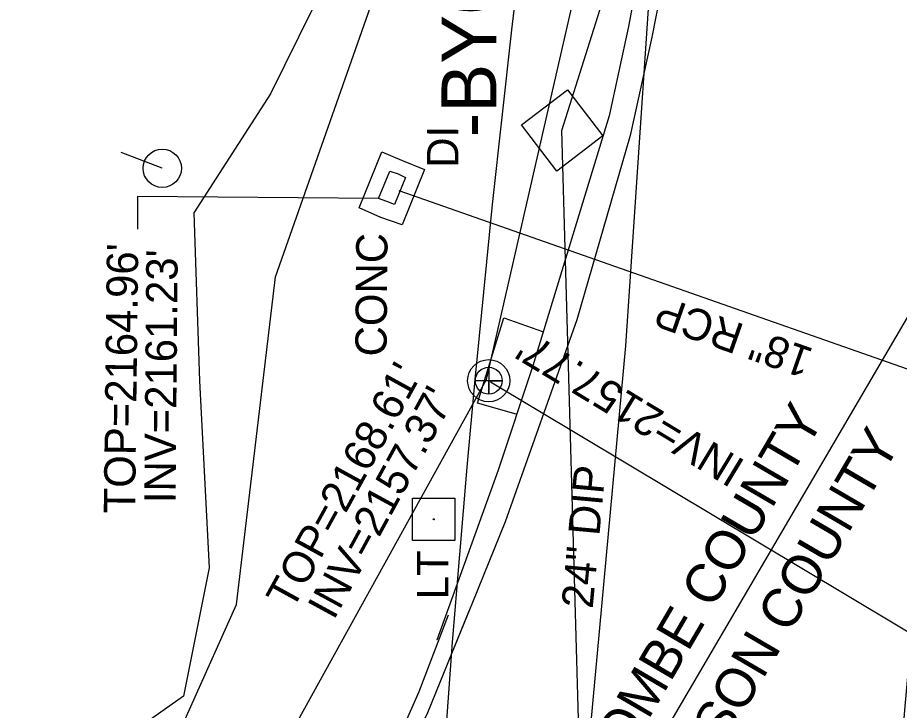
# Model space of a CAD drawing. Extents: x 945964 to 948456, y 631061 to 636061.
# Drawn here: x 946702.9 to 946815.5, y 633044.9 to 633133.3 of the extents above; entities that cross this region are included whole.
import ezdxf

# ---------------------------------------------------------------- set-up
doc = ezdxf.new("R2010")
doc.units = 0
for name, color, linetype in [('CTL Supplemental Horizontal and Vertical CELL', 7, 'Continuous'), ('Exist Boundary County Line', 7, 'Continuous'), ('Exist Boundary County Line Text', 7, 'Continuous'), ('Exist Horizontal Alignment', 7, 'Continuous'), ('Exist Horizontal Baseline Alignment', 7, 'Continuous'), ('Exist Horizontal Baseline Alignment Station Label', 7, 'Continuous'), ('Exist Other Culture Area Outline', 7, 'Continuous'), ('Exist Right of Way Line', 7, 'Continuous'), ('Exist Roads Curbs', 7, 'Continuous'), ('Exist Roads EOP', 7, 'Continuous'), ('Exist Roads EOP Other', 7, 'Continuous'), ('Exist Structure Minor Drop Inlet', 7, 'Continuous'), ('Exist Structure Minor Drop Inlet Text', 7, 'Continuous'), ('Exist Structure Minor Drop Inlet Top Elevation', 7, 'Continuous'), ('Exist Structure Minor Pipes RCP 18 Inch', 7, 'Continuous'), ('Exist Structure Minor Pipes RCP 18 Inch Invert', 7, 'Continuous'), ('Exist Structure Minor Pipes RCP 18 Inch Text', 7, 'Continuous'), ('Exist Utilities Other Pole With Base CELL', 7, 'Continuous'), ('Exist Utilities Other Pole With Base Text', 7, 'Continuous'), ('Exist Utilities Power Pole CELL', 7, 'Continuous'), ('Exist Utilities Sanitary Sewer Manhole CELL', 7, 'Continuous'), ('Exist Utilities Sanitary Sewer Manhole Text', 7, 'Continuous'), ('Exist Utilities Sanitary Sewer UG Line', 7, 'Continuous'), ('Exist Utilities Sanitary Sewer UG Line Invert Elevation', 7, 'Continuous'), ('Exist Utilities TV UG Cable SUE', 7, 'Continuous'), ('Exist Utilities Water UG Line SUE', 7, 'Continuous'), ('Exist Utilities Water UG Line SUE Text', 7, 'Continuous'), ('Exist Vegetation Woods Line', 7, 'Continuous')]:
    doc.layers.add(name, color=color, linetype=linetype)

# ---------------------------------------------------------------- blocks, each defined once
blk = doc.blocks.new('CTL SUPPLEMENTAL HORIZONTAL AND VERTICAL')
at = {"layer": 'CTL Supplemental Horizontal and Vertical CELL'}
blk.add_line((0, 0), (0, 0), dxfattribs=at)
blk.add_lwpolyline([(-0.0735, 0.074), (0.07475, 0.074), (0.07475, -0.0745), (-0.0735, -0.0745)], close=True, dxfattribs=at)
blk = doc.blocks.new('EXIST UTILITIES POWER POLE')
at = {"layer": 'Exist Utilities Power Pole CELL'}
for q in [(0, 0.1125), (0, 0)]:
    blk.add_line((0, 0), q, dxfattribs=at)
blk.add_circle((0, 0), 0.049, dxfattribs=at)

msp = doc.modelspace()

# ---------------------------------------------------------------- linework, layer by layer
at = {"layer": 'Exist Boundary County Line'}
msp.add_line((946827.48, 633113.91), (946750.1, 632981.71), dxfattribs=at)
at = {"layer": 'Exist Horizontal Alignment'}
msp.add_arc((948718.82, 632879.65), 1909.86, 158.53343, 198.31343, dxfattribs=at)
at = {"layer": 'Exist Horizontal Baseline Alignment'}
for p, q in [((946772.39, 633118.89), (947008.79, 633870.13)), ((946785.93, 632640.23), (946772.39, 633118.89))]:
    msp.add_line(p, q, dxfattribs=at)
at = {"layer": 'Exist Other Culture Area Outline'}
msp.add_line((946751.92, 633115.11), (946754.85, 633113.92), dxfattribs=at)
msp.add_lwpolyline([(946754.85, 633113.92), (946751.98, 633106.86), (946749.26, 633107.8), (946746.51, 633109.02), (946749.38, 633116.17), (946751.92, 633115.11)], dxfattribs=at)
at = {"layer": 'Exist Right of Way Line'}
msp.add_arc((948848.33, 632890.69), 2096.28, 158.90258, 198.31343, dxfattribs=at)
at = {"layer": 'Exist Roads Curbs'}
for points in [[(946785.91, 633159.08), (946780.9, 633132.16), (946778.41, 633120.78), (946768.68, 633088.85), (946768.68, 633088.85), (946764.23, 633075.55), (946764.23, 633075.55), (946756.43, 633053.83), (946756.43, 633053.83)], [(946693.12, 632932.57), (946707.99, 632959.89), (946721.52, 632984.87), (946730.76, 633001.37), (946734.11, 633007.76), (946735.36, 633010.52), (946742.93, 633023.55), (946747.64, 633032.99), (946750.56, 633039.04), (946754.15, 633047.28), (946757.91, 633057.08)]]:
    msp.add_lwpolyline(points, dxfattribs=at)
at = {"layer": 'Exist Roads EOP'}
for points in [[(946825.78, 633320.22), (946814.29, 633273.8), (946810.24, 633254.84), (946803.28, 633226.47), (946793.87, 633182.22), (946789, 633157.03), (946783.85, 633130.82), (946781.09, 633118.24), (946774.3, 633094.71), (946765.14, 633068.93), (946760.95, 633058.65)], [(946760.95, 633058.65), (946758.27, 633052.07)], [(946694.36, 632931.72), (946703, 632947.72), (946716.1, 632971.3), (946727.09, 632991.88), (946735.44, 633007.03), (946736.95, 633009.79), (946744.18, 633023.37), (946751.5, 633036.79), (946755.28, 633044.61), (946760.55, 633057.57)]]:
    msp.add_lwpolyline(points, dxfattribs=at)
at = {"layer": 'Exist Roads EOP Other'}
msp.add_lwpolyline([(946766.55, 633082.68), (946761.61, 633084.09), (946764.95, 633094.96), (946770.01, 633093.21)], dxfattribs=at)
at = {"layer": 'Exist Structure Minor Drop Inlet'}
msp.add_line((946751.46, 633113.34), (946752.43, 633112.9), dxfattribs=at)
msp.add_lwpolyline([(946752.43, 633112.9), (946751, 633109.45), (946750.03, 633109.81), (946748.99, 633110.21), (946750.41, 633113.71), (946751.46, 633113.34)], dxfattribs=at)
at = {"layer": 'Exist Structure Minor Drop Inlet Top Elevation'}
msp.add_lwpolyline([(946748.99, 633110.21), (946718.22, 633110.46), (946718.19, 633106.28)], dxfattribs=at)
at = {"layer": 'Exist Structure Minor Pipes RCP 18 Inch'}
msp.add_line((946850.21, 633076.54), (946751.6, 633111.21), dxfattribs=at)
at = {"layer": 'Exist Utilities Other Pole With Base CELL'}
msp.add_line((946756.02, 633069.26), (946756.02, 633069.26), dxfattribs=at)
msp.add_lwpolyline([(946753.3, 633071.96), (946758.7, 633071.96), (946758.7, 633066.56), (946753.3, 633066.56), (946753.3, 633071.96)], dxfattribs=at)
msp.add_circle((946756.02, 633069.26), 0.0707, dxfattribs=at)
at = {"layer": 'Exist Utilities Sanitary Sewer Manhole CELL'}
msp.add_lwpolyline([(946763.04, 633088.66), (946763.04, 633085.24), (946763.04, 633086.95), (946764.75, 633086.95), (946761.33, 633086.95)], dxfattribs=at)
for radius in [2.69, 1.71]:
    msp.add_circle((946763.04, 633086.95), radius, dxfattribs=at)
at = {"layer": 'Exist Utilities Sanitary Sewer UG Line'}
for points in [[(946762.74, 633087.09), (946841.39, 633430.65)], [(946648.81, 632881.02), (946762.74, 633087.09)], [(946763.27, 633086.81), (946883.13, 633015.07)]]:
    msp.add_lwpolyline(points, dxfattribs=at)
at = {"layer": 'Exist Utilities TV UG Cable SUE'}
msp.add_lwpolyline([(946646.07, 633015.59), (946675.71, 633017.9), (946704.88, 633009.7), (946719.17, 633032.34), (946730.86, 633058.36), (946735.81, 633100.19), (946756.28, 633158.42), (946768.39, 633214.25), (946760.1, 633217.68)], dxfattribs=at)
at = {"layer": 'Exist Utilities Water UG Line SUE'}
msp.add_lwpolyline([(946788.6, 632630.18), (946781.16, 632699.34), (946773.28, 632808.46), (946771.79, 632854.84), (946771.8, 632932.21), (946773, 633009.71), (946780.55, 633091.42), (946784.9, 633156.63), (946798.66, 633233.47), (946810, 633290.7), (946821.3, 633337.55), (946829.57, 633363.16), (946855.21, 633460.81), (946878.65, 633533.2), (946897.38, 633594.69), (946885.48, 633607.31), (946857.92, 633638.18)], dxfattribs=at)
at = {"layer": 'Exist Vegetation Woods Line'}
msp.add_lwpolyline([(946779.18, 633372.19), (946784.51, 633369.43), (946792.9, 633356.93), (946795.15, 633341.34), (946780.72, 633284.26), (946762.45, 633210.1), (946747.82, 633149.21), (946735.2, 633123.57), (946725.38, 633108.37), (946726.14, 633086.94), (946727.34, 633063.08), (946724.09, 633046.66), (946712.92, 633038.81), (946709.67, 633027.31), (946706.6, 633016.06), (946687.83, 633001.23), (946682.08, 632993.68)], dxfattribs=at)

# ---------------------------------------------------------------- block references
at = {"layer": 'CTL Supplemental Horizontal and Vertical CELL', "xscale": 50.00000000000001, "yscale": 49.99999999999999, "rotation": 37.37352607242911}
msp.add_blockref('CTL SUPPLEMENTAL HORIZONTAL AND VERTICAL', (946772.39, 633118.89), dxfattribs=at)
at = {"layer": 'Exist Utilities Power Pole CELL', "xscale": 50, "yscale": 49.99999999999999, "rotation": 68.84081352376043}
msp.add_blockref('EXIST UTILITIES POWER POLE', (946721.37, 633114.07), dxfattribs=at)

# ---------------------------------------------------------------- texts
at = {"layer": 'Exist Boundary County Line Text'}
for s, p in [('BUNCOMBE COUNTY', (946771.21, 633022.73)), ('HENDERSON COUNTY', (946778.89, 633016.05))]:
    msp.add_text(s, height=5, rotation=59.6591, dxfattribs=at).set_placement(p)
at = {"layer": 'Exist Horizontal Baseline Alignment Station Label'}
msp.add_text('-BY6-2', height=7, rotation=89.8636, dxfattribs=at).set_placement((946763.99, 633118.03))
at = {"layer": 'Exist Structure Minor Drop Inlet Text'}
for s, p in [('DI', (946759.14, 633114.12)), ('CONC', (946750, 633090.04))]:
    msp.add_text(s, height=4, rotation=89.5187, dxfattribs=at).set_placement(p)
at = {"layer": 'Exist Structure Minor Drop Inlet Top Elevation'}
msp.add_text("TOP=2164.96'", height=4, rotation=89.3124, dxfattribs=at).set_placement((946717.9, 633069.99))
at = {"layer": 'Exist Structure Minor Pipes RCP 18 Inch Invert'}
msp.add_text("INV=2161.23'", height=4, rotation=89.5187, dxfattribs=at).set_placement((946723.07, 633071.3))
at = {"layer": 'Exist Structure Minor Pipes RCP 18 Inch Text'}
msp.add_text('18" RCP', height=4, rotation=160.6288, dxfattribs=at).set_placement((946804.66, 633090.96))
at = {"layer": 'Exist Utilities Other Pole With Base Text'}
msp.add_text('LT', height=4, rotation=89.9443, dxfattribs=at).set_placement((946757.88, 633059.04))
at = {"layer": 'Exist Utilities Sanitary Sewer Manhole Text'}
msp.add_text("TOP=2168.61'", height=4, rotation=61.1984, dxfattribs=at).set_placement((946737.97, 633057.53))
at = {"layer": 'Exist Utilities Sanitary Sewer UG Line Invert Elevation'}
for s, rotation, p in [("INV=2157.77'", 148.8214, (946795.96, 633076.62)), ("INV=2157.37'", 61.3933, (946743.27, 633056.27))]:
    msp.add_text(s, height=4, rotation=rotation, dxfattribs=at).set_placement(p)
at = {"layer": 'Exist Utilities Water UG Line SUE Text'}
msp.add_text('24" DIP', height=4, rotation=84.7175, dxfattribs=at).set_placement((946776.3, 633057.77))

doc.saveas('drawing.dxf')
